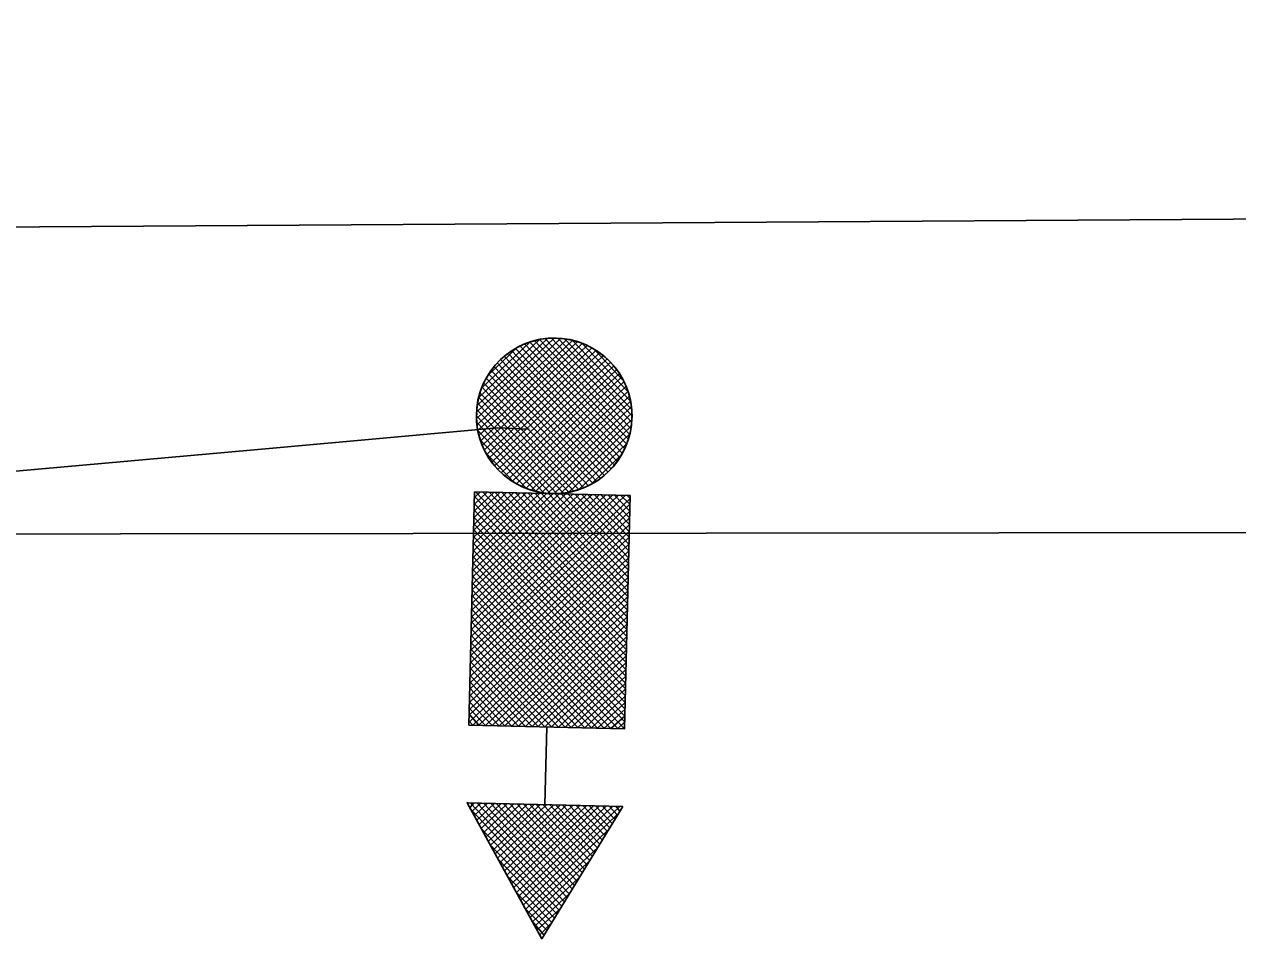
# Model space of a CAD drawing. Extents: x 596028 to 606371, y 330010 to 403088.
# Drawn here: x 604133 to 604195.4, y 339269.2 to 339316.2 of the extents above; entities that cross this region are included whole.
import ezdxf

# ---------------------------------------------------------------- set-up
doc = ezdxf.new("R2010")
doc.units = 0
for name, color, linetype in [('E_FTMS', 7, 'Continuous'), ('E_FTMS_Conduit', 7, 'Continuous'), ('E_LTG_CID', 7, 'Continuous'), ('E_UTL_T_UG', 7, 'Continuous')]:
    doc.layers.add(name, color=color, linetype=linetype)

msp = doc.modelspace()

# ---------------------------------------------------------------- linework, layer by layer
at = {"layer": 'E_FTMS'}
for p, q in [((604156.247, 339296.271), (604160.238, 339300.077)), ((604156.305, 339296.62), (604159.887, 339300.035)), ((604156.364, 339297.018), (604159.486, 339299.995)), ((604156.475, 339297.466), (604158.983, 339299.857)), ((604156.494, 339296.165), (604160.588, 339300.069)), ((604156.791, 339298.109), (604158.377, 339299.621)), ((604156.844, 339296.157), (604160.887, 339300.011)), ((604157.194, 339296.148), (604161.186, 339299.954)), ((604157.544, 339296.14), (604161.435, 339299.898)), ((604157.844, 339296.133), (604161.682, 339299.792)), ((604158.194, 339296.125), (604161.93, 339299.687)), ((604158.478, 339299.669), (604161.943, 339296.035)), ((604158.731, 339299.763), (604162.292, 339296.027)), ((604158.983, 339299.857), (604162.642, 339296.018)), ((604159.235, 339299.951), (604162.942, 339296.011)), ((604159.486, 339299.995), (604163.292, 339296.003)), ((604159.787, 339300.038), (604163.642, 339295.995)), ((604160.088, 339300.081), (604163.992, 339295.986)), ((604160.438, 339300.072), (604164.244, 339296.08)), ((604160.787, 339300.014), (604164.203, 339296.431)), ((604161.186, 339299.954), (604164.162, 339296.832)), ((604161.682, 339299.792), (604164.024, 339297.336)), ((604157.665, 339299.138), (604160.593, 339296.067)), ((604157.869, 339299.283), (604160.943, 339296.059)), ((604158.072, 339299.428), (604161.243, 339296.052)), ((604158.275, 339299.524), (604161.593, 339296.044)), ((604158.544, 339296.116), (604162.177, 339299.581)), ((604158.893, 339296.108), (604162.374, 339299.426)), ((604159.243, 339296.1), (604162.571, 339299.321)), ((604159.543, 339296.092), (604162.767, 339299.166)), ((604159.893, 339296.084), (604162.964, 339299.012)), ((604162.276, 339299.528), (604163.739, 339297.943)), ((604156.998, 339298.404), (604159.243, 339296.1)), ((604157.152, 339298.6), (604159.543, 339296.092)), ((604157.307, 339298.796), (604159.893, 339296.084)), ((604157.511, 339298.942), (604160.243, 339296.076)), ((604160.243, 339296.076), (604163.109, 339298.808)), ((604160.593, 339296.067), (604163.305, 339298.653)), ((604160.943, 339296.059), (604163.451, 339298.45)), ((604156.632, 339297.762), (604158.194, 339296.125)), ((604156.738, 339298.01), (604158.544, 339296.116)), ((604156.893, 339298.206), (604158.893, 339296.108)), ((604161.243, 339296.052), (604163.596, 339298.246)), ((604161.593, 339296.044), (604163.691, 339298.044)), ((604161.943, 339296.035), (604163.836, 339297.841)), ((604156.42, 339297.267), (604157.544, 339296.14)), ((604156.527, 339297.565), (604157.844, 339296.133)), ((604162.292, 339296.027), (604163.93, 339297.588)), ((604162.642, 339296.018), (604164.024, 339297.336)), ((604156.307, 339296.72), (604156.844, 339296.157)), ((604156.364, 339297.018), (604157.194, 339296.148)), ((604162.942, 339296.011), (604164.118, 339297.084)), ((604163.292, 339296.003), (604164.162, 339296.832)), ((604163.642, 339295.995), (604164.205, 339296.531)), ((604156.238, 339295.921), (604156.494, 339296.165)), ((604156.242, 339296.071), (604160.048, 339292.079)), ((604156.243, 339296.121), (604156.294, 339296.17)), ((604156.245, 339296.221), (604156.294, 339296.17)), ((604156.25, 339296.421), (604156.494, 339296.165)), ((604156.281, 339295.62), (604156.844, 339296.157)), ((604156.324, 339295.319), (604157.194, 339296.148)), ((604156.368, 339295.068), (604157.544, 339296.14)), ((604156.461, 339294.766), (604157.844, 339296.133)), ((604156.494, 339296.165), (604160.398, 339292.071)), ((604156.556, 339294.563), (604158.194, 339296.125)), ((604156.65, 339294.311), (604158.544, 339296.116)), ((604156.795, 339294.107), (604158.893, 339296.108)), ((604156.844, 339296.157), (604160.699, 339292.114)), ((604156.89, 339293.905), (604159.243, 339296.1)), ((604157.036, 339293.702), (604159.543, 339296.092)), ((604157.181, 339293.498), (604159.893, 339296.084)), ((604157.194, 339296.148), (604161, 339292.157)), ((604157.377, 339293.343), (604160.243, 339296.076)), ((604157.522, 339293.14), (604160.593, 339296.067)), ((604157.544, 339296.14), (604161.251, 339292.201)), ((604157.719, 339292.985), (604160.943, 339296.059)), ((604157.844, 339296.133), (604161.503, 339292.295)), ((604157.915, 339292.83), (604161.243, 339296.052)), ((604158.113, 339292.726), (604161.593, 339296.044)), ((604158.194, 339296.125), (604161.756, 339292.389)), ((604158.309, 339292.571), (604161.943, 339296.035)), ((604158.544, 339296.116), (604162.008, 339292.483)), ((604158.556, 339292.465), (604162.292, 339296.027)), ((604158.804, 339292.359), (604162.642, 339296.018)), ((604158.893, 339296.108), (604162.211, 339292.628)), ((604159.052, 339292.253), (604162.942, 339296.011)), ((604159.243, 339296.1), (604162.414, 339292.723)), ((604159.3, 339292.197), (604163.292, 339296.003)), ((604159.543, 339296.092), (604162.617, 339292.868)), ((604159.599, 339292.14), (604163.642, 339295.995)), ((604159.893, 339296.084), (604162.821, 339293.013)), ((604159.898, 339292.083), (604163.992, 339295.986)), ((604160.243, 339296.076), (604162.975, 339293.21)), ((604160.248, 339292.074), (604164.24, 339295.88)), ((604160.593, 339296.067), (604163.179, 339293.355)), ((604160.943, 339296.059), (604163.334, 339293.551)), ((604161.243, 339296.052), (604163.488, 339293.748)), ((604161.593, 339296.044), (604163.593, 339293.945)), ((604161.943, 339296.035), (604163.748, 339294.142)), ((604162.292, 339296.027), (604163.854, 339294.389)), ((604162.642, 339296.018), (604163.96, 339294.637)), ((604162.942, 339296.011), (604164.066, 339294.884)), ((604163.292, 339296.003), (604164.122, 339295.133)), ((604163.642, 339295.995), (604164.179, 339295.432)), ((604163.992, 339295.986), (604164.248, 339296.23)), ((604163.992, 339295.986), (604164.236, 339295.73)), ((604164.242, 339295.98), (604164.242, 339295.98)), ((604164.242, 339295.98), (604164.242, 339295.98)), ((604164.242, 339295.98), (604164.242, 339295.98)), ((604164.242, 339295.98), (604164.242, 339295.98)), ((604156.283, 339295.72), (604159.699, 339292.138)), ((604156.324, 339295.319), (604159.3, 339292.197)), ((604160.599, 339292.116), (604164.181, 339295.532)), ((604156.413, 339294.867), (604158.804, 339292.359)), ((604161, 339292.157), (604164.122, 339295.133)), ((604161.503, 339292.295), (604163.96, 339294.637)), ((604156.698, 339294.21), (604158.21, 339292.623)), ((604162.109, 339292.53), (604163.646, 339294.044)), ((604158.148, 339292.125), (604156.101, 339290.173)), ((604157.798, 339292.133), (604156.108, 339290.473)), ((604157.448, 339292.141), (604156.117, 339290.823)), ((604157.149, 339292.148), (604156.125, 339291.173)), ((604156.799, 339292.157), (604156.133, 339291.522)), ((604156.449, 339292.165), (604156.142, 339291.872)), ((604163.957, 339284.034), (604156.199, 339292.171)), ((604163.965, 339284.384), (604156.549, 339292.163)), ((604163.974, 339284.734), (604156.899, 339292.154)), ((604163.982, 339285.083), (604157.199, 339292.147)), ((604163.989, 339285.383), (604157.548, 339292.139)), ((604163.998, 339285.733), (604157.898, 339292.131)), ((604164.006, 339286.083), (604158.248, 339292.122)), ((604164.136, 339291.532), (604155.947, 339283.725)), ((604164.143, 339291.832), (604155.954, 339284.025)), ((604163.897, 339291.987), (604155.963, 339284.374)), ((604163.547, 339291.996), (604155.971, 339284.724)), ((604163.247, 339292.003), (604155.98, 339285.074)), ((604162.897, 339292.011), (604155.988, 339285.424)), ((604162.547, 339292.02), (604155.995, 339285.724)), ((604162.197, 339292.028), (604156.003, 339286.074)), ((604161.897, 339292.035), (604156.012, 339286.424)), ((604161.547, 339292.043), (604156.02, 339286.774)), ((604161.197, 339292.052), (604156.028, 339287.124)), ((604160.847, 339292.06), (604156.036, 339287.424)), ((604160.498, 339292.069), (604156.044, 339287.773)), ((604160.198, 339292.076), (604156.052, 339288.123)), ((604159.848, 339292.084), (604156.061, 339288.473)), ((604159.498, 339292.092), (604156.068, 339288.773)), ((604159.148, 339292.101), (604156.076, 339289.123)), ((604158.798, 339292.109), (604156.084, 339289.473)), ((604158.498, 339292.116), (604156.093, 339289.823)), ((604163.941, 339283.384), (604156.135, 339291.572)), ((604163.95, 339283.734), (604156.143, 339291.922)), ((604164.014, 339286.433), (604158.598, 339292.114)), ((604164.023, 339286.783), (604158.898, 339292.107)), ((604164.03, 339287.083), (604159.248, 339292.098)), ((604164.038, 339287.433), (604159.598, 339292.09)), ((604164.046, 339287.783), (604159.948, 339292.082)), ((604164.055, 339288.133), (604160.298, 339292.073)), ((604164.063, 339288.482), (604160.598, 339292.066)), ((604164.07, 339288.782), (604160.947, 339292.058)), ((604164.079, 339289.132), (604161.297, 339292.049)), ((604164.087, 339289.482), (604161.647, 339292.041)), ((604164.095, 339289.832), (604161.947, 339292.034)), ((604164.102, 339290.132), (604162.297, 339292.026)), ((604164.111, 339290.482), (604162.647, 339292.017)), ((604164.119, 339290.832), (604162.997, 339292.009)), ((604164.127, 339291.182), (604163.347, 339292.001)), ((604164.136, 339291.532), (604163.647, 339291.993)), ((604164.143, 339291.832), (604163.997, 339291.985)), ((604164.127, 339291.182), (604155.939, 339283.375)), ((604163.925, 339282.684), (604156.118, 339290.873)), ((604163.933, 339283.034), (604156.126, 339291.223)), ((604164.111, 339290.482), (604155.922, 339282.675)), ((604164.119, 339290.832), (604155.931, 339283.025)), ((604163.916, 339282.334), (604156.109, 339290.523)), ((604164.095, 339289.832), (604155.907, 339282.025)), ((604164.102, 339290.132), (604155.914, 339282.325)), ((604163.901, 339281.684), (604156.094, 339289.873)), ((604163.909, 339282.034), (604156.102, 339290.223)), ((604164.079, 339289.132), (604155.89, 339281.325)), ((604164.087, 339289.482), (604155.898, 339281.675)), ((604163.884, 339280.985), (604156.077, 339289.173)), ((604163.893, 339281.335), (604156.086, 339289.523)), ((604164.063, 339288.482), (604155.875, 339280.676)), ((604164.07, 339288.782), (604155.882, 339280.975)), ((604163.869, 339280.335), (604156.062, 339288.523)), ((604163.876, 339280.635), (604156.069, 339288.823)), ((604164.055, 339288.133), (604155.866, 339280.326)), ((604163.511, 339279.993), (604156.045, 339287.823)), ((604163.86, 339279.985), (604156.053, 339288.173)), ((604164.046, 339287.783), (604156.063, 339280.171)), ((604163.161, 339280.002), (604156.037, 339287.474)), ((604164.038, 339287.433), (604156.363, 339280.164)), ((604162.461, 339280.018), (604156.021, 339286.824)), ((604162.811, 339280.01), (604156.028, 339287.124)), ((604164.03, 339287.083), (604156.712, 339280.155)), ((604164.023, 339286.783), (604157.062, 339280.147)), ((604161.811, 339280.034), (604156.005, 339286.124)), ((604162.161, 339280.025), (604156.013, 339286.474)), ((604164.014, 339286.433), (604157.412, 339280.139)), ((604164.006, 339286.083), (604157.712, 339280.132)), ((604161.111, 339280.05), (604155.989, 339285.474)), ((604161.461, 339280.042), (604155.996, 339285.774)), ((604163.998, 339285.733), (604158.062, 339280.123)), ((604163.989, 339285.383), (604158.412, 339280.115)), ((604160.461, 339280.066), (604155.972, 339284.774)), ((604160.811, 339280.058), (604155.981, 339285.124)), ((604163.982, 339285.083), (604158.762, 339280.107)), ((604163.974, 339284.734), (604159.112, 339280.098)), ((604159.762, 339280.083), (604155.956, 339284.075)), ((604160.111, 339280.074), (604155.964, 339284.424)), ((604163.965, 339284.384), (604159.412, 339280.091)), ((604163.957, 339284.034), (604159.762, 339280.083)), ((604159.112, 339280.098), (604155.94, 339283.425)), ((604159.412, 339280.091), (604155.949, 339283.775)), ((604163.95, 339283.734), (604160.111, 339280.074)), ((604163.941, 339283.384), (604160.461, 339280.066)), ((604158.762, 339280.107), (604155.932, 339283.075)), ((604163.933, 339283.034), (604160.811, 339280.058)), ((604158.062, 339280.123), (604155.915, 339282.375)), ((604158.412, 339280.115), (604155.923, 339282.725)), ((604163.925, 339282.684), (604161.111, 339280.05)), ((604163.916, 339282.334), (604161.461, 339280.042)), ((604157.412, 339280.139), (604155.9, 339281.725)), ((604157.712, 339280.132), (604155.908, 339282.075)), ((604163.909, 339282.034), (604161.811, 339280.034)), ((604163.901, 339281.684), (604162.161, 339280.025)), ((604156.712, 339280.155), (604155.883, 339281.025)), ((604157.062, 339280.147), (604155.891, 339281.375)), ((604163.893, 339281.335), (604162.461, 339280.018)), ((604163.884, 339280.985), (604162.811, 339280.01)), ((604156.063, 339280.171), (604155.867, 339280.376)), ((604156.363, 339280.164), (604155.876, 339280.726)), ((604163.876, 339280.635), (604163.161, 339280.002)), ((604163.869, 339280.335), (604163.511, 339279.993)), ((604159.862, 339280.08), (604159.766, 339276.081)), ((604155.817, 339276.176), (604155.767, 339276.177)), ((604156.117, 339276.168), (604155.911, 339275.923)), ((604160.748, 339271.107), (604155.917, 339276.173)), ((604156.467, 339276.16), (604156.007, 339275.721)), ((604156.817, 339276.152), (604156.152, 339275.517)), ((604157.167, 339276.143), (604156.246, 339275.265)), ((604160.903, 339271.303), (604156.267, 339276.165)), ((604157.517, 339276.135), (604156.391, 339275.062)), ((604157.817, 339276.128), (604156.486, 339274.859)), ((604161.007, 339271.501), (604156.617, 339276.157)), ((604158.167, 339276.12), (604156.631, 339274.656)), ((604158.517, 339276.111), (604156.725, 339274.403)), ((604158.866, 339276.103), (604156.871, 339274.2)), ((604159.216, 339276.095), (604156.966, 339273.998)), ((604161.163, 339271.747), (604156.967, 339276.148)), ((604159.516, 339276.087), (604157.11, 339273.744)), ((604159.866, 339276.079), (604157.205, 339273.542)), ((604161.268, 339271.944), (604157.267, 339276.141)), ((604160.216, 339276.071), (604157.35, 339273.338)), ((604160.566, 339276.062), (604157.444, 339273.086)), ((604160.866, 339276.055), (604157.589, 339272.882)), ((604161.423, 339272.141), (604157.617, 339276.133)), ((604161.216, 339276.047), (604157.685, 339272.68)), ((604161.566, 339276.039), (604157.83, 339272.477)), ((604161.916, 339276.03), (604157.924, 339272.224)), ((604161.529, 339272.388), (604157.967, 339276.124)), ((604162.265, 339276.022), (604158.069, 339272.021)), ((604162.565, 339276.015), (604158.164, 339271.818)), ((604162.915, 339276.006), (604158.308, 339271.565)), ((604161.683, 339272.585), (604158.317, 339276.116)), ((604163.265, 339275.998), (604158.403, 339271.363)), ((604163.615, 339275.99), (604158.548, 339271.159)), ((604161.788, 339272.782), (604158.667, 339276.108)), ((604161.943, 339272.979), (604158.966, 339276.101)), ((604162.049, 339273.226), (604159.316, 339276.092)), ((604162.203, 339273.423), (604159.666, 339276.084)), ((604162.308, 339273.62), (604160.016, 339276.075)), ((604162.464, 339273.866), (604160.316, 339276.068)), ((604162.569, 339274.064), (604160.666, 339276.06)), ((604162.724, 339274.26), (604161.016, 339276.052)), ((604162.83, 339274.508), (604161.366, 339276.043)), ((604162.984, 339274.704), (604161.716, 339276.035)), ((604163.089, 339274.902), (604162.016, 339276.028)), ((604163.244, 339275.098), (604162.365, 339276.019)), ((604163.35, 339275.346), (604162.715, 339276.011)), ((604163.504, 339275.542), (604163.065, 339276.003)), ((604163.609, 339275.74), (604163.415, 339275.994)), ((604163.765, 339275.986), (604163.715, 339275.987)), ((604160.642, 339270.859), (604156.057, 339275.72)), ((604163.454, 339275.543), (604158.642, 339270.907)), ((604160.487, 339270.663), (604156.486, 339274.859)), ((604162.985, 339274.754), (604158.788, 339270.703)), ((604160.382, 339270.465), (604156.917, 339274.049)), ((604162.515, 339273.915), (604158.883, 339270.501)), ((604160.228, 339270.269), (604157.398, 339273.237)), ((604161.996, 339273.127), (604159.028, 339270.297)), ((604160.122, 339270.021), (604157.828, 339272.427)), ((604161.527, 339272.338), (604159.122, 339270.045)), ((604159.967, 339269.825), (604158.259, 339271.616)), ((604161.058, 339271.549), (604159.267, 339269.842)), ((604159.862, 339269.627), (604158.69, 339270.806)), ((604160.59, 339270.76), (604159.362, 339269.639)), ((604159.706, 339269.381), (604159.171, 339269.994)), ((604160.071, 339269.972), (604159.506, 339269.386)), ((604159.602, 339269.183), (604159.602, 339269.183))]:
    msp.add_line(p, q, dxfattribs=at)
for points in [[(604156.149, 339292.172), (604155.863, 339280.176), (604163.86, 339279.985), (604164.147, 339291.981)], [(604163.765, 339275.986), (604155.767, 339276.177), (604159.602, 339269.183)]]:
    msp.add_lwpolyline(points, close=True, dxfattribs=at)
msp.add_circle((604160.243, 339296.076), 4, dxfattribs=at)
for start, end in [(358.6338, 178.6338), (178.6338, 358.6338)]:
    msp.add_arc((604160.243, 339296.076), 4, start, end, dxfattribs=at)
at = {"layer": 'E_FTMS_Conduit'}
msp.add_lwpolyline([(604124.75, 339292.023), (604124.782, 339292.021), (604126.222, 339292.671), (604145.772, 339294.411), (604157.312, 339295.461), (604158.952, 339295.391)], dxfattribs=at)
at = {"layer": 'E_LTG_CID'}
msp.add_lwpolyline([(604128.432, 339305.761), (604251.205, 339306.557), (604373.415, 339316.215), (604373.415, 339316.215)], dxfattribs=at)
at = {"layer": 'E_UTL_T_UG'}
msp.add_lwpolyline([(603821.831, 339289.65), (604303.519, 339290.202)], dxfattribs=at)

doc.saveas('drawing.dxf')
